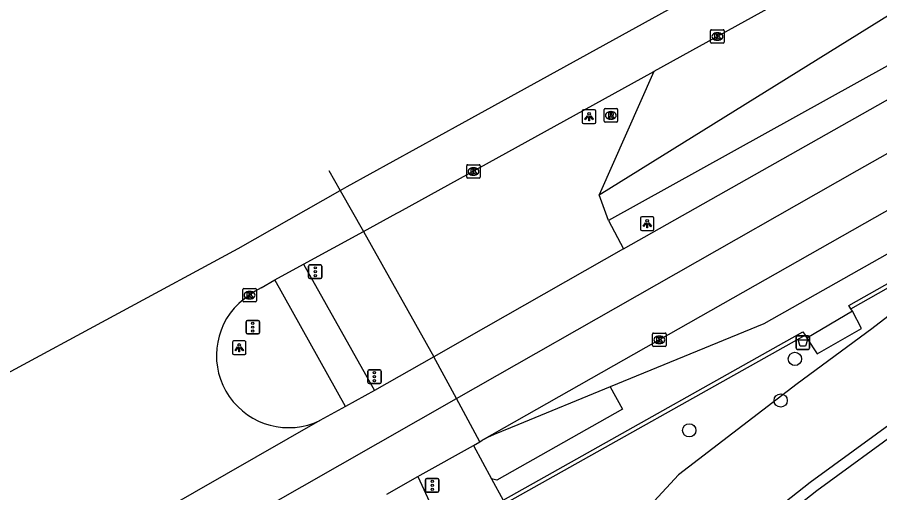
# Model space of a CAD drawing. Extents: x 162880 to 165536, y 384011 to 385179.
# Drawn here: x 163714.1 to 163777.7, y 384704.1 to 384739.2 of the extents above; entities that cross this region are included whole.
import ezdxf

# ---------------------------------------------------------------- set-up
doc = ezdxf.new("R2010")
doc.units = 0
for name, color, linetype in [('IMGEO_Afvalbak', 7, 'Continuous'), ('IMGEO_Berm_groen', 7, 'Continuous'), ('IMGEO_Boom', 7, 'Continuous'), ('IMGEO_Fietspad_open', 7, 'Continuous'), ('IMGEO_Groenvoorziening', 7, 'Continuous'), ('IMGEO_Kolk', 7, 'Continuous'), ('IMGEO_Lichtpunt', 7, 'Continuous'), ('IMGEO_Lijnafwatering', 7, 'Continuous'), ('IMGEO_OVBaan_gesloten', 7, 'Continuous'), ('IMGEO_Rijbaan_regionaal_gesloten', 7, 'Continuous'), ('IMGEO_Rioolput', 7, 'Continuous'), ('IMGEO_Verkeerseiland_groen', 7, 'Continuous'), ('IMGEO_Verkeersregelinstallatiepaal', 7, 'Continuous'), ('IMGEO_Voetpad_open', 7, 'Continuous')]:
    doc.layers.add(name, color=color, linetype=linetype)

msp = doc.modelspace()

# ---------------------------------------------------------------- linework, layer by layer
at = {"layer": 'IMGEO_Afvalbak'}
for p, q in [((163771.494, 384714.812), (163771.494, 384715.612)), ((163771.494, 384715.612), (163771.494, 384714.812)), ((163771.594, 384715.712), (163772.384, 384715.712)), ((163772.384, 384715.712), (163771.594, 384715.712)), ((163772.484, 384715.612), (163772.484, 384714.812)), ((163772.484, 384714.812), (163772.484, 384715.612)), ((163772.384, 384714.712), (163771.594, 384714.712)), ((163771.594, 384714.712), (163772.384, 384714.712))]:
    msp.add_line(p, q, dxfattribs=at)
msp.add_lwpolyline([(163771.637, 384715.426), (163772.341, 384715.426), (163772.192, 384714.956), (163771.786, 384714.956), (163771.637, 384715.426)], dxfattribs=at)
for centre, start, end in [((163771.594, 384715.612), 90, 180), ((163771.594, 384715.612), 90, 180), ((163772.384, 384715.612), 0, 90), ((163772.384, 384715.612), 360, 90), ((163771.594, 384714.812), 180, 270), ((163771.594, 384714.812), 180, 270), ((163772.384, 384714.812), 270, 0), ((163772.384, 384714.812), 270, 0)]:
    msp.add_arc(centre, 0.1, start, end, dxfattribs=at)
at = {"layer": 'IMGEO_Berm_groen'}
msp.add_lwpolyline([(163756.981, 384726.11), (163795.353, 384750), (163807.432, 384757.521), (163823.359, 384769.464), (163825.98, 384771.103), (163849.059, 384785.532), (163897.729, 384811.186), (163900.261, 384806.348), (163829.142, 384766.627), (163814.856, 384755.99), (163757.654, 384724.212)], dxfattribs=at)
at = {"layer": 'IMGEO_Boom'}
for centre in [(163771.409, 384714.005), (163770.359, 384710.937), (163763.621, 384708.734)]:
    msp.add_circle(centre, 0.489, dxfattribs=at)
at = {"layer": 'IMGEO_Fietspad_open'}
for points in [[(163735.186, 384721.007), (163740.41, 384711.672)], [(163738.283, 384710.495), (163733.069, 384719.835)], [(163743.607, 384705.334), (163746.636, 384698.75)]]:
    msp.add_lwpolyline(points, dxfattribs=at)
at = {"layer": 'IMGEO_Groenvoorziening'}
for points in [[(163766.13, 384699.841), (163772.533, 384704.911), (163785.494, 384714.369), (163803.05, 384726.15), (163813.106, 384732.304), (163824.111, 384738.309), (163832.639, 384742.79)], [(163832.907, 384742.027), (163824.488, 384737.604), (163813.506, 384731.611), (163803.484, 384725.477), (163785.952, 384713.713), (163773.017, 384704.274), (163766.627, 384699.214)], [(163790.986, 384726.641), (163788.066, 384724.698), (163777.081, 384716.217), (163771.572, 384712.165), (163762.832, 384705.444), (163758.943, 384701.241)]]:
    msp.add_lwpolyline(points, dxfattribs=at)
at = {"layer": 'IMGEO_Kolk'}
for p, q in [((163765.194, 384737.383), (163765.194, 384738.235)), ((163765.269, 384738.309), (163766.121, 384738.309)), ((163765.682, 384738.089), (163765.707, 384738.089)), ((163766.195, 384738.235), (163766.195, 384737.383)), ((163766.121, 384737.309), (163765.269, 384737.309)), ((163765.705, 384737.529), (163765.68, 384737.529)), ((163747.21, 384727.417), (163747.21, 384728.269)), ((163747.285, 384728.343), (163748.137, 384728.343)), ((163748.211, 384728.269), (163748.211, 384727.417)), ((163747.721, 384727.563), (163747.696, 384727.563)), ((163747.698, 384728.123), (163747.723, 384728.123)), ((163748.137, 384727.343), (163747.285, 384727.343)), ((163730.703, 384718.287), (163730.703, 384719.139)), ((163730.778, 384719.213), (163731.63, 384719.213)), ((163731.191, 384718.993), (163731.216, 384718.993)), ((163731.704, 384719.139), (163731.704, 384718.287)), ((163731.63, 384718.213), (163730.778, 384718.213)), ((163731.214, 384718.433), (163731.189, 384718.433)), ((163760.912, 384714.992), (163760.912, 384715.844)), ((163760.987, 384715.918), (163761.839, 384715.918)), ((163761.4, 384715.698), (163761.425, 384715.698)), ((163761.913, 384715.844), (163761.913, 384714.992)), ((163761.839, 384714.918), (163760.987, 384714.918)), ((163761.423, 384715.138), (163761.398, 384715.138))]:
    msp.add_line(p, q, dxfattribs=at)
for points in [[(163765.194, 384737.383), (163765.194, 384738.235)], [(163765.269, 384738.309), (163766.121, 384738.309)], [(163765.515, 384738.009), (163765.638, 384738.009), (163765.638, 384737.858), (163765.768, 384738.009), (163765.932, 384738.009), (163765.786, 384737.858), (163765.939, 384737.609), (163765.787, 384737.609), (163765.702, 384737.773), (163765.638, 384737.706), (163765.638, 384737.609), (163765.515, 384737.609), (163765.515, 384738.009)], [(163766.195, 384738.235), (163766.195, 384737.383)], [(163766.121, 384737.309), (163765.269, 384737.309)], [(163747.21, 384727.417), (163747.21, 384728.269)], [(163747.285, 384728.343), (163748.137, 384728.343)], [(163748.211, 384728.269), (163748.211, 384727.417)], [(163747.531, 384728.043), (163747.654, 384728.043), (163747.654, 384727.892), (163747.784, 384728.043), (163747.948, 384728.043), (163747.802, 384727.892), (163747.955, 384727.643), (163747.803, 384727.643), (163747.718, 384727.807), (163747.654, 384727.74), (163747.654, 384727.643), (163747.531, 384727.643), (163747.531, 384728.043)], [(163748.137, 384727.343), (163747.285, 384727.343)], [(163730.703, 384718.287), (163730.703, 384719.139)], [(163730.778, 384719.213), (163731.63, 384719.213)], [(163731.024, 384718.913), (163731.147, 384718.913), (163731.147, 384718.762), (163731.277, 384718.913), (163731.441, 384718.913), (163731.295, 384718.762), (163731.448, 384718.513), (163731.296, 384718.513), (163731.211, 384718.677), (163731.147, 384718.61), (163731.147, 384718.513), (163731.024, 384718.513), (163731.024, 384718.913)], [(163731.704, 384719.139), (163731.704, 384718.287)], [(163731.63, 384718.213), (163730.778, 384718.213)], [(163760.912, 384714.992), (163760.912, 384715.844)], [(163760.987, 384715.918), (163761.839, 384715.918)], [(163761.233, 384715.618), (163761.356, 384715.618), (163761.356, 384715.467), (163761.486, 384715.618), (163761.65, 384715.618), (163761.504, 384715.467), (163761.657, 384715.218), (163761.505, 384715.218), (163761.42, 384715.382), (163761.356, 384715.315), (163761.356, 384715.218), (163761.233, 384715.218), (163761.233, 384715.618)], [(163761.913, 384715.844), (163761.913, 384714.992)], [(163761.839, 384714.918), (163760.987, 384714.918)]]:
    msp.add_lwpolyline(points, dxfattribs=at)
for centre, start, end in [((163765.271, 384738.233), 91.55205, 178.44795), ((163765.271, 384738.233), 91.55205, 178.44795), ((163766.119, 384738.233), 1.55205, 88.44795), ((163766.119, 384738.233), 1.55205, 88.44795), ((163765.271, 384737.385), 181.55205, 268.44795), ((163765.271, 384737.385), 181.55205, 268.44795), ((163766.119, 384737.385), 271.55205, 358.44795), ((163766.119, 384737.385), 271.55205, 358.44795), ((163747.287, 384728.267), 91.55205, 178.44795), ((163747.287, 384728.267), 91.55205, 178.44795), ((163748.135, 384728.267), 1.55205, 88.44795), ((163748.135, 384728.267), 1.55205, 88.44795), ((163747.287, 384727.419), 181.55205, 268.44795), ((163747.287, 384727.419), 181.55205, 268.44795), ((163748.135, 384727.419), 271.55205, 358.44795), ((163748.135, 384727.419), 271.55205, 358.44795), ((163730.78, 384719.137), 91.55205, 178.44795), ((163730.78, 384719.137), 91.55205, 178.44795), ((163731.628, 384719.137), 1.55205, 88.44795), ((163731.628, 384719.137), 1.55205, 88.44795), ((163730.78, 384718.289), 181.55205, 268.44795), ((163730.78, 384718.289), 181.55205, 268.44795), ((163731.628, 384718.289), 271.55205, 358.44795), ((163731.628, 384718.289), 271.55205, 358.44795), ((163760.989, 384715.842), 91.55205, 178.44795), ((163760.989, 384715.842), 91.55205, 178.44795), ((163761.837, 384715.842), 1.55205, 88.44795), ((163761.837, 384715.842), 1.55205, 88.44795), ((163760.989, 384714.994), 181.55205, 268.44795), ((163760.989, 384714.994), 181.55205, 268.44795), ((163761.837, 384714.994), 271.55205, 358.44795), ((163761.837, 384714.994), 271.55205, 358.44795)]:
    msp.add_arc(centre, 0.0765, start, end, dxfattribs=at)
for centre, major_axis, ratio, start_param, end_param in [((163765.681, 384737.809), (-0.387, 0.002), 0.722429, 4.712389, 7.853982), ((163765.706, 384737.809), (-0.39, 0.002), 0.717154, 1.570796, 4.712389), ((163747.697, 384727.843), (-0.387, 0.002), 0.722429, 4.712389, 7.853982), ((163747.722, 384727.843), (-0.39, 0.002), 0.717154, 1.570796, 4.712389), ((163731.19, 384718.713), (-0.387, 0.002), 0.722429, 4.712389, 7.853982), ((163731.215, 384718.713), (-0.39, 0.002), 0.717154, 1.570796, 4.712389), ((163761.399, 384715.418), (-0.387, 0.002), 0.722429, 4.712389, 7.853982), ((163761.424, 384715.418), (-0.39, 0.002), 0.717154, 1.570796, 4.712389)]:
    msp.add_ellipse(centre, major_axis=major_axis, ratio=ratio, start_param=start_param, end_param=end_param, dxfattribs=at)
at = {"layer": 'IMGEO_Lichtpunt'}
for p, q in [((163755.732, 384732.292), (163755.732, 384731.485)), ((163755.732, 384732.292), (163755.732, 384731.485)), ((163756.634, 384732.387), (163755.826, 384732.387)), ((163756.634, 384732.387), (163755.826, 384732.387)), ((163756.728, 384731.485), (163756.728, 384732.292)), ((163756.728, 384731.485), (163756.728, 384732.292)), ((163755.826, 384731.391), (163756.634, 384731.391)), ((163755.826, 384731.391), (163756.634, 384731.391)), ((163760.022, 384724.395), (163760.022, 384723.588)), ((163760.022, 384724.395), (163760.022, 384723.588)), ((163760.924, 384724.49), (163760.116, 384724.49)), ((163760.924, 384724.49), (163760.116, 384724.49)), ((163761.018, 384723.588), (163761.018, 384724.395)), ((163761.018, 384723.588), (163761.018, 384724.395)), ((163760.116, 384723.494), (163760.924, 384723.494)), ((163760.116, 384723.494), (163760.924, 384723.494)), ((163729.944, 384715.237), (163729.944, 384714.43)), ((163729.944, 384715.237), (163729.944, 384714.43)), ((163730.846, 384715.332), (163730.038, 384715.332)), ((163730.846, 384715.332), (163730.038, 384715.332)), ((163730.94, 384714.43), (163730.94, 384715.237)), ((163730.94, 384714.43), (163730.94, 384715.237)), ((163730.038, 384714.336), (163730.846, 384714.336)), ((163730.038, 384714.336), (163730.846, 384714.336))]:
    msp.add_line(p, q, dxfattribs=at)
for points in [[(163756.106, 384731.956), (163756.145, 384731.928), (163755.957, 384731.666), (163755.919, 384731.693), (163756.106, 384731.956)], [(163756.318, 384731.928), (163756.356, 384731.955), (163756.543, 384731.693), (163756.504, 384731.665), (163756.318, 384731.928)], [(163756.208, 384731.908), (163756.255, 384731.908), (163756.255, 384731.586), (163756.208, 384731.586), (163756.208, 384731.908)], [(163760.396, 384724.059), (163760.435, 384724.031), (163760.247, 384723.769), (163760.209, 384723.796), (163760.396, 384724.059)], [(163760.498, 384724.011), (163760.545, 384724.011), (163760.545, 384723.689), (163760.498, 384723.689), (163760.498, 384724.011)], [(163760.608, 384724.031), (163760.646, 384724.058), (163760.833, 384723.796), (163760.794, 384723.768), (163760.608, 384724.031)], [(163730.318, 384714.901), (163730.357, 384714.873), (163730.169, 384714.611), (163730.131, 384714.638), (163730.318, 384714.901)], [(163730.42, 384714.853), (163730.467, 384714.853), (163730.467, 384714.531), (163730.42, 384714.531), (163730.42, 384714.853)], [(163730.53, 384714.873), (163730.568, 384714.9), (163730.755, 384714.638), (163730.716, 384714.61), (163730.53, 384714.873)]]:
    msp.add_lwpolyline(points, dxfattribs=at)
for centre in [(163756.231, 384732.09), (163760.521, 384724.193), (163730.443, 384715.035)]:
    msp.add_circle(centre, 0.0994, dxfattribs=at)
for centre, start, end in [((163755.826, 384732.292), 90, 180), ((163755.826, 384732.292), 90, 180), ((163756.634, 384732.292), 0, 90), ((163756.634, 384732.292), 0, 90), ((163755.826, 384731.485), 180, 270), ((163755.826, 384731.485), 180, 270), ((163756.634, 384731.485), 270, 0), ((163756.634, 384731.485), 270, 360), ((163760.116, 384724.395), 90, 180), ((163760.116, 384724.395), 90, 180), ((163760.924, 384724.395), 0, 90), ((163760.924, 384724.395), 0, 90), ((163760.116, 384723.588), 180, 270), ((163760.116, 384723.588), 180, 270), ((163760.924, 384723.588), 270, 0), ((163760.924, 384723.588), 270, 360), ((163730.038, 384715.237), 90, 180), ((163730.038, 384715.237), 90, 180), ((163730.846, 384715.237), 0, 90), ((163730.846, 384715.237), 0, 90), ((163730.038, 384714.43), 180, 270), ((163730.038, 384714.43), 180, 270), ((163730.846, 384714.43), 270, 0), ((163730.846, 384714.43), 270, 360)]:
    msp.add_arc(centre, 0.0946, start, end, dxfattribs=at)
at = {"layer": 'IMGEO_Lijnafwatering'}
for points in [[(163775.538, 384717.712), (163790.383, 384726.13)], [(163750.177, 384703.398), (163772.152, 384715.752)]]:
    msp.add_lwpolyline(points, dxfattribs=at)
at = {"layer": 'IMGEO_OVBaan_gesloten'}
for points in [[(163748.355, 384708.001), (163802.215, 384738.589)], [(163789.972, 384728.4), (163789.95, 384728.381), (163769.11, 384716.605), (163757.783, 384711.937)], [(163757.783, 384711.937), (163750.989, 384709.138), (163749.245, 384708.419)]]:
    msp.add_lwpolyline(points, dxfattribs=at)
msp.add_arc((163752.514, 384700.303), 8.749, 111.93649, 118.37892, dxfattribs=at)
at = {"layer": 'IMGEO_Rijbaan_regionaal_gesloten'}
for points in [[(163758.776, 384722.121), (163808.011, 384750), (163831.501, 384763.288), (163866.498, 384783.086), (163871.528, 384785.88), (163986.202, 384849.544), (164000, 384857.205), (164034.372, 384875.786), (164036.883, 384877.143), (164052.195, 384885.028), (164067.558, 384892.574), (164106.58, 384912.17), (164139.838, 384928.005), (164149.304, 384932.387), (164167.623, 384940.868), (164194.28, 384952.4), (164204.946, 384957.301), (164210.03, 384959.452)], [(163746.451, 384711.077), (163775.991, 384727.906), (163831.875, 384759.566), (163922.856, 384810.618), (163989.543, 384847.584), (164018.488, 384863.379), (164049.693, 384879.822), (164089.819, 384900.11), (164135.969, 384922.347), (164180.496, 384942.699), (164211.617, 384956.322)], [(163737.893, 384726.432), (163738.405, 384726.723), (163746.883, 384731.406), (163830.915, 384777.779), (163835.792, 384780.313)], [(163835.792, 384780.313), (163827.043, 384774.951), (163824.493, 384773.208), (163808.685, 384762.404), (163801.612, 384757.83), (163787.737, 384750), (163761.018, 384735.233)], [(163739.597, 384723.417), (163742.064, 384724.759), (163742.249, 384724.861), (163761.018, 384735.233)], [(163737.053, 384727.92), (163737.893, 384726.432)], [(163703.876, 384707.826), (163730.362, 384722.148), (163737.893, 384726.432)], [(163737.893, 384726.432), (163739.597, 384723.417)], [(163735.186, 384721.007), (163739.597, 384723.417)], [(163758.776, 384722.121), (163748.631, 384716.36), (163744.786, 384714.156)], [(163733.069, 384719.835), (163735.186, 384721.007)], [(163732.053, 384719.253), (163733.069, 384719.835)], [(163744.786, 384714.156), (163740.41, 384711.672)], [(163746.451, 384711.077), (163744.786, 384714.156)], [(163740.41, 384711.672), (163738.283, 384710.495)], [(163709.331, 384689.889), (163746.451, 384711.077)], [(163748.172, 384707.895), (163746.451, 384711.077)], [(163738.283, 384710.495), (163736.391, 384709.459)], [(163736.391, 384709.459), (163713.129, 384696.128), (163707.566, 384692.981)], [(163747.708, 384707.626), (163748.172, 384707.895)], [(163748.172, 384707.895), (163748.355, 384708.001)], [(163743.607, 384705.334), (163743.784, 384705.422), (163747.708, 384707.626)], [(163741.312, 384704.034), (163743.607, 384705.334)]]:
    msp.add_lwpolyline(points, dxfattribs=at)
for centre, radius, start, end in [((163736.705, 384710.849), 9.605, 118.9653, 130.97671), ((163734.083, 384714.254), 5.322, 133.70311, 295.70581)]:
    msp.add_arc(centre, radius, start, end, dxfattribs=at)
at = {"layer": 'IMGEO_Rioolput'}
for p, q in [((163757.339, 384731.556), (163757.339, 384732.408)), ((163757.414, 384732.482), (163758.266, 384732.482)), ((163757.827, 384732.262), (163757.852, 384732.262)), ((163758.34, 384732.408), (163758.34, 384731.556)), ((163758.266, 384731.482), (163757.414, 384731.482)), ((163757.85, 384731.702), (163757.825, 384731.702))]:
    msp.add_line(p, q, dxfattribs=at)
for points in [[(163757.339, 384731.556), (163757.339, 384732.408)], [(163757.414, 384732.482), (163758.266, 384732.482)], [(163757.928, 384732.18), (163757.676, 384732.182), (163757.676, 384731.782)], [(163757.854, 384732.101), (163757.8, 384732.101), (163757.8, 384732.02)], [(163757.8, 384732.02), (163757.852, 384732.02)], [(163758.34, 384732.408), (163758.34, 384731.556)], [(163758.266, 384731.482), (163757.414, 384731.482)], [(163757.676, 384731.782), (163757.8, 384731.782), (163757.8, 384731.944), (163757.811, 384731.944)], [(163757.858, 384731.915), (163757.929, 384731.782), (163758.069, 384731.782), (163758.004, 384731.908)]]:
    msp.add_lwpolyline(points, dxfattribs=at)
for centre, radius, start, end in [((163757.416, 384732.406), 0.0765, 91.55205, 178.44795), ((163757.416, 384732.406), 0.0765, 91.55205, 178.44795), ((163757.836, 384732.209), 0.19, 274.7715, 282.96867), ((163757.86, 384732.005), 0.0964, 77.00612, 93.18647), ((163757.874, 384732.062), 0.0378, 276.66336, 79.67722), ((163757.927, 384732.07), 0.109, 350.36119, 89.41601), ((163757.925, 384732.07), 0.112, 277.58423, 350.98172), ((163757.909, 384731.855), 0.108, 29.51342, 73.79051), ((163758.264, 384732.406), 0.0765, 1.55205, 88.44795), ((163758.264, 384732.406), 0.0765, 1.55205, 88.44795), ((163757.416, 384731.558), 0.0765, 181.55205, 268.44795), ((163757.416, 384731.558), 0.0765, 181.55205, 268.44795), ((163757.81, 384731.891), 0.0533, 26.02933, 88.69889), ((163758.264, 384731.558), 0.0765, 271.55205, 358.44795), ((163758.264, 384731.558), 0.0765, 271.55205, 358.44795)]:
    msp.add_arc(centre, radius, start, end, dxfattribs=at)
for centre, major_axis, ratio, start_param, end_param in [((163757.826, 384731.982), (-0.387, 0.002), 0.722429, 4.712389, 7.853982), ((163757.851, 384731.982), (-0.39, 0.002), 0.717154, 1.570796, 4.712389)]:
    msp.add_ellipse(centre, major_axis=major_axis, ratio=ratio, start_param=start_param, end_param=end_param, dxfattribs=at)
at = {"layer": 'IMGEO_Verkeerseiland_groen'}
for points in [[(163761.018, 384735.233), (163756.981, 384726.11)], [(163757.654, 384724.212), (163756.981, 384726.11)], [(163757.654, 384724.212), (163758.776, 384722.121)]]:
    msp.add_lwpolyline(points, dxfattribs=at)
at = {"layer": 'IMGEO_Verkeersregelinstallatiepaal'}
for p, q in [((163735.547, 384720.041), (163735.547, 384720.841)), ((163735.547, 384720.841), (163735.547, 384720.041)), ((163735.647, 384720.941), (163736.437, 384720.941)), ((163736.437, 384720.941), (163735.647, 384720.941)), ((163736.537, 384720.841), (163736.537, 384720.041)), ((163736.537, 384720.041), (163736.537, 384720.841)), ((163736.437, 384719.941), (163735.647, 384719.941)), ((163735.647, 384719.941), (163736.437, 384719.941)), ((163730.946, 384715.949), (163730.946, 384716.749)), ((163730.946, 384716.749), (163730.946, 384715.949)), ((163731.046, 384716.849), (163731.836, 384716.849)), ((163731.836, 384716.849), (163731.046, 384716.849)), ((163731.936, 384716.749), (163731.936, 384715.949)), ((163731.936, 384715.949), (163731.936, 384716.749)), ((163731.836, 384715.849), (163731.046, 384715.849)), ((163731.046, 384715.849), (163731.836, 384715.849)), ((163739.912, 384712.292), (163739.912, 384713.092)), ((163739.912, 384713.092), (163739.912, 384712.292)), ((163740.012, 384713.192), (163740.802, 384713.192)), ((163740.802, 384713.192), (163740.012, 384713.192)), ((163740.902, 384713.092), (163740.902, 384712.292)), ((163740.902, 384712.292), (163740.902, 384713.092)), ((163740.802, 384712.192), (163740.012, 384712.192)), ((163740.012, 384712.192), (163740.802, 384712.192)), ((163744.174, 384704.275), (163744.174, 384705.075)), ((163744.174, 384705.075), (163744.174, 384704.275)), ((163744.274, 384705.175), (163745.064, 384705.175)), ((163745.064, 384705.175), (163744.274, 384705.175)), ((163745.164, 384705.075), (163745.164, 384704.275)), ((163745.164, 384704.275), (163745.164, 384705.075)), ((163745.064, 384704.175), (163744.274, 384704.175)), ((163744.274, 384704.175), (163745.064, 384704.175))]:
    msp.add_line(p, q, dxfattribs=at)
for centre in [(163736.042, 384720.731), (163736.042, 384720.441), (163736.042, 384720.151), (163731.441, 384716.639), (163731.441, 384716.349), (163731.441, 384716.059), (163740.407, 384712.982), (163740.407, 384712.692), (163740.407, 384712.402), (163744.669, 384704.965), (163744.669, 384704.675), (163744.669, 384704.385)]:
    msp.add_circle(centre, 0.085, dxfattribs=at)
for centre, start, end in [((163735.647, 384720.841), 90, 180), ((163735.647, 384720.841), 90, 180), ((163736.437, 384720.841), 0, 90), ((163736.437, 384720.841), 360, 90), ((163735.647, 384720.041), 180, 270), ((163735.647, 384720.041), 180, 270), ((163736.437, 384720.041), 270, 0), ((163736.437, 384720.041), 270, 0), ((163731.046, 384716.749), 90, 180), ((163731.046, 384716.749), 90, 180), ((163731.836, 384716.749), 0, 90), ((163731.836, 384716.749), 360, 90), ((163731.046, 384715.949), 180, 270), ((163731.046, 384715.949), 180, 270), ((163731.836, 384715.949), 270, 0), ((163731.836, 384715.949), 270, 0), ((163740.012, 384713.092), 90, 180), ((163740.012, 384713.092), 90, 180), ((163740.802, 384713.092), 0, 90), ((163740.802, 384713.092), 360, 90), ((163740.012, 384712.292), 180, 270), ((163740.012, 384712.292), 180, 270), ((163740.802, 384712.292), 270, 0), ((163740.802, 384712.292), 270, 0), ((163744.274, 384705.075), 90, 180), ((163744.274, 384705.075), 90, 180), ((163745.064, 384705.075), 0, 90), ((163745.064, 384705.075), 360, 90), ((163744.274, 384704.275), 180, 270), ((163744.274, 384704.275), 180, 270), ((163745.064, 384704.275), 270, 0), ((163745.064, 384704.275), 270, 0)]:
    msp.add_arc(centre, 0.1, start, end, dxfattribs=at)
at = {"layer": 'IMGEO_Voetpad_open'}
for points in [[(163775.652, 384717.532), (163775.538, 384717.712), (163775.395, 384717.94), (163790.92, 384726.745)], [(163739.597, 384723.417), (163744.786, 384714.156)], [(163772.285, 384715.538), (163773.055, 384714.383), (163776.324, 384716.255), (163775.652, 384717.532)], [(163775.652, 384717.532), (163772.285, 384715.538)], [(163749.9, 384703.57), (163753.533, 384705.633), (163771.99, 384716.012), (163772.152, 384715.752), (163772.285, 384715.538)], [(163757.783, 384711.937), (163758.694, 384710.309), (163749.422, 384705.06), (163749.05, 384705.158)], [(163747.708, 384707.626), (163749.05, 384705.158)], [(163749.05, 384705.158), (163749.9, 384703.57)]]:
    msp.add_lwpolyline(points, dxfattribs=at)

doc.saveas('drawing.dxf')
